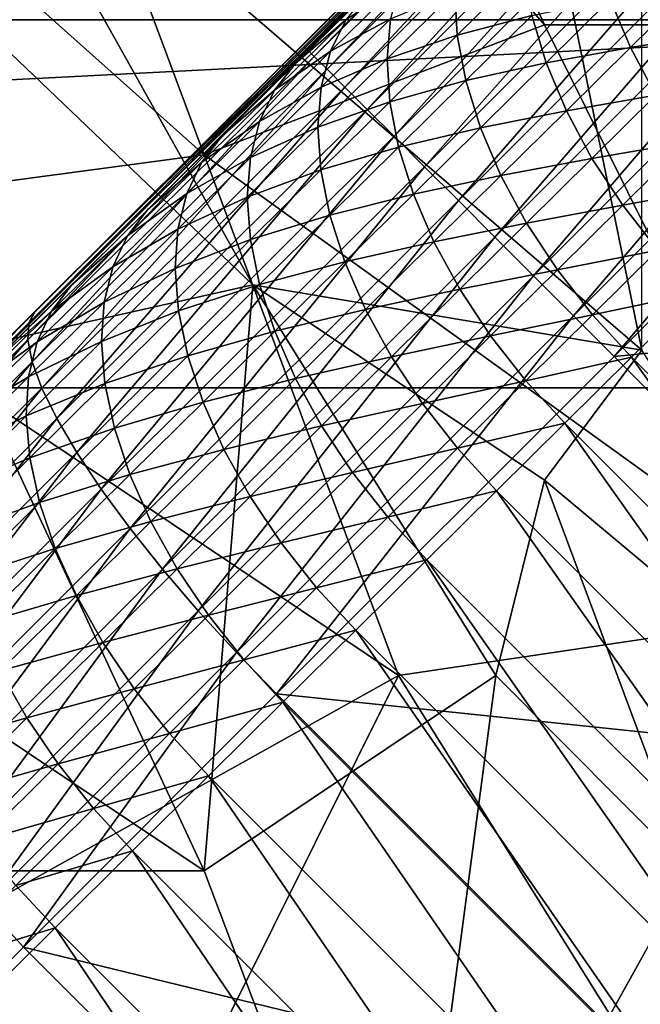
# Model space of a CAD drawing. Extents: x -160 to 10, y -10 to 160.
# Tile 316 of 450: x 0.0677 to 0.0846, y 0.0453 to 0.0721. Entities that reach past the tile are written whole.
import ezdxf

# ---------------------------------------------------------------- set-up
doc = ezdxf.new("R2010")
doc.units = 0

msp = doc.modelspace()

# ---------------------------------------------------------------- linework, layer by layer
for points in [[(0.062422, 0.058292, 0.651207), (0.098325, 0.094278, 0.707415), (0.153116, 0.149106, 0.661847)], [(0.071184, 0.066945, 0.641935), (0.062422, 0.058292, 0.651207), (0.153116, 0.149106, 0.661847)], [(0.073212, 0.068952, 0.639939), (0.071184, 0.066945, 0.641935), (0.153116, 0.149106, 0.661847)], [(0.0752, 0.070919, 0.637953), (0.073212, 0.068952, 0.639939), (0.153116, 0.149106, 0.661847)], [(0.077147, 0.072845, 0.635977), (0.0752, 0.070919, 0.637953), (0.153116, 0.149106, 0.661847)], [(0.081971, 0.071978, 0.70921), (0.063471, 0.093207, 0.709253), (0.0714, 0.094976, 0.70927)], [(0.097828, 0.071978, 0.709221), (0.0714, 0.094976, 0.70927), (0.088578, 0.091438, 0.709277)], [(0.081971, 0.071978, 0.70921), (0.0714, 0.094976, 0.70927), (0.097828, 0.071978, 0.709221)], [(0.062422, 0.058292, 0.651207), (0.062621, 0.058686, 0.700992), (0.098325, 0.094278, 0.707415)], [(0.062621, 0.058686, 0.700992), (0.068134, 0.064199, 0.708), (0.098325, 0.094278, 0.707415)], [(0.068134, 0.064199, 0.708), (0.089149, 0.085101, 0.708), (0.098325, 0.094278, 0.707415)], [(0.072721, 0.06844, 0.709188), (0.060829, 0.079054, 0.709209), (0.063471, 0.093207, 0.709253)], [(0.072721, 0.06844, 0.709188), (0.063471, 0.093207, 0.709253), (0.081971, 0.071978, 0.70921)], [(0.084614, 0.063133, 0.764154), (0.084614, 0.086131, 0.764053), (0.08065, 0.082592, 0.763671)], [(0.068134, 0.064199, 0.708), (0.075436, 0.071388, 0.708), (0.089149, 0.085101, 0.708)], [(0.089149, 0.085101, 0.708), (0.075436, 0.071388, 0.708), (0.075501, 0.071323, 0.709567)], [(0.089149, 0.085101, 0.708), (0.075501, 0.071323, 0.709567), (0.089221, 0.085042, 0.709566)], [(0.089221, 0.085042, 0.709566), (0.075501, 0.071323, 0.709567), (0.075711, 0.071114, 0.711106)], [(0.089221, 0.085042, 0.709566), (0.075711, 0.071114, 0.711106), (0.089436, 0.084839, 0.711106)], [(0.089436, 0.084839, 0.711106), (0.075711, 0.071114, 0.711106), (0.07606, 0.070764, 0.712592)], [(0.089436, 0.084839, 0.711106), (0.07606, 0.070764, 0.712592), (0.089793, 0.084496, 0.712592)], [(0.089793, 0.084496, 0.712592), (0.07606, 0.070764, 0.712592), (0.076545, 0.07028, 0.714)], [(0.089793, 0.084496, 0.712592), (0.076545, 0.07028, 0.714), (0.090283, 0.084018, 0.714)], [(0.090283, 0.084018, 0.714), (0.076545, 0.07028, 0.714), (0.077155, 0.069669, 0.715305)], [(0.090283, 0.084018, 0.714), (0.077155, 0.069669, 0.715305), (0.090899, 0.083412, 0.715305)], [(0.090899, 0.083412, 0.715305), (0.077155, 0.069669, 0.715305), (0.077881, 0.068943, 0.716485)], [(0.090899, 0.083412, 0.715305), (0.077881, 0.068943, 0.716485), (0.09163, 0.082691, 0.716485)], [(0.084614, 0.063133, 0.764154), (0.08065, 0.082592, 0.763671), (0.066114, 0.079054, 0.762432)], [(0.09163, 0.082691, 0.716485), (0.077881, 0.068943, 0.716485), (0.078711, 0.068113, 0.71752)], [(0.09163, 0.082691, 0.716485), (0.078711, 0.068113, 0.71752), (0.092464, 0.081866, 0.71752)], [(0.092464, 0.081866, 0.71752), (0.078711, 0.068113, 0.71752), (0.07963, 0.067195, 0.718392)], [(0.092464, 0.081866, 0.71752), (0.07963, 0.067195, 0.718392), (0.093386, 0.080951, 0.718392)], [(0.093386, 0.080951, 0.718392), (0.07963, 0.067195, 0.718392), (0.080622, 0.066202, 0.719087)], [(0.093386, 0.080951, 0.718392), (0.080622, 0.066202, 0.719087), (0.094381, 0.079961, 0.719087)], [(0.094381, 0.079961, 0.719087), (0.080622, 0.066202, 0.719087), (0.08167, 0.065154, 0.719591)], [(0.094381, 0.079961, 0.719087), (0.08167, 0.065154, 0.719591), (0.095432, 0.078915, 0.719591)], [(0.072721, 0.06844, 0.709188), (0.059507, 0.066671, 0.709158), (0.060829, 0.079054, 0.709209)], [(0.074043, 0.064902, 0.763315), (0.066114, 0.079054, 0.762432), (0.064793, 0.073747, 0.762442)], [(0.084614, 0.063133, 0.764154), (0.066114, 0.079054, 0.762432), (0.074043, 0.064902, 0.763315)], [(0.095432, 0.078915, 0.719591), (0.08167, 0.065154, 0.719591), (0.082757, 0.064067, 0.719897)], [(0.095432, 0.078915, 0.719591), (0.082757, 0.064067, 0.719897), (0.096521, 0.077829, 0.719897)], [(0.096521, 0.077829, 0.719897), (0.082757, 0.064067, 0.719897), (0.083864, 0.06296, 0.72)], [(0.096521, 0.077829, 0.719897), (0.083864, 0.06296, 0.72), (0.097628, 0.076722, 0.72)], [(0.083864, 0.06296, 0.72), (0.10894, 0.06541, 0.72), (0.097628, 0.076722, 0.72)], [(0.066114, 0.063133, 0.762782), (0.074043, 0.064902, 0.763315), (0.064793, 0.073747, 0.762442)], [(0.081394, 0.073469, 0.624311), (0.0796, 0.071695, 0.62622), (0.079533, 0.072871, 0.627262)], [(0.081623, 0.072226, 0.623375), (0.0796, 0.071695, 0.62622), (0.081394, 0.073469, 0.624311)], [(0.077789, 0.07214, 0.630319), (0.076159, 0.071256, 0.633465), (0.078051, 0.073127, 0.631514)], [(0.078051, 0.073127, 0.631514), (0.076159, 0.071256, 0.633465), (0.076576, 0.072117, 0.63471)], [(0.076576, 0.072117, 0.63471), (0.0752, 0.070919, 0.637953), (0.077147, 0.072845, 0.635977)], [(0.0796, 0.071695, 0.62622), (0.077694, 0.071053, 0.629188), (0.079533, 0.072871, 0.627262)], [(0.079533, 0.072871, 0.627262), (0.077694, 0.071053, 0.629188), (0.077789, 0.07214, 0.630319)], [(0.086022, 0.073056, 0.618097), (0.084307, 0.071361, 0.619982), (0.083761, 0.072667, 0.620668)], [(0.086707, 0.071745, 0.617563), (0.084307, 0.071361, 0.619982), (0.086022, 0.073056, 0.618097)], [(0.083761, 0.072667, 0.620668), (0.082016, 0.070942, 0.622555), (0.081623, 0.072226, 0.623375)], [(0.084307, 0.071361, 0.619982), (0.082016, 0.070942, 0.622555), (0.083761, 0.072667, 0.620668)], [(0.099232, 0.07211, 0.712849), (-0.100768, 0.07211, 0.712849), (-0.095768, 0.06211, 0.712849)], [(0.099232, 0.07211, 0.652849), (-0.095768, 0.06211, 0.652849), (-0.100768, 0.07211, 0.652849)], [(0.099232, 0.07211, 0.712849), (0.099232, 0.07211, 0.652849), (-0.100768, 0.07211, 0.652849)], [(0.099232, 0.07211, 0.712849), (-0.100768, 0.07211, 0.652849), (-0.100768, 0.07211, 0.712849)], [(0.099232, 0.07211, 0.712849), (-0.095768, 0.06211, 0.712849), (0.094232, 0.06211, 0.712849)], [(0.099232, 0.07211, 0.652849), (0.094232, 0.06211, 0.652849), (-0.095768, 0.06211, 0.652849)], [(0.076159, 0.071256, 0.633465), (0.074635, 0.070197, 0.636679), (0.076576, 0.072117, 0.63471)], [(0.076576, 0.072117, 0.63471), (0.074635, 0.070197, 0.636679), (0.0752, 0.070919, 0.637953)], [(0.077694, 0.071053, 0.629188), (0.075904, 0.070276, 0.632263), (0.077789, 0.07214, 0.630319)], [(0.077789, 0.07214, 0.630319), (0.075904, 0.070276, 0.632263), (0.076159, 0.071256, 0.633465)], [(0.081623, 0.072226, 0.623375), (0.079834, 0.070457, 0.625278), (0.0796, 0.071695, 0.62622)], [(0.082016, 0.070942, 0.622555), (0.079834, 0.070457, 0.625278), (0.081623, 0.072226, 0.623375)], [(0.072721, 0.06844, 0.709188), (0.081971, 0.071978, 0.70921), (0.0899, 0.056057, 0.709149)], [(0.0899, 0.056057, 0.709149), (0.081971, 0.071978, 0.70921), (0.097828, 0.071978, 0.709221)], [(0.086707, 0.071745, 0.617563), (0.085001, 0.07006, 0.619437), (0.084307, 0.071361, 0.619982)], [(0.0796, 0.071695, 0.62622), (0.077766, 0.069882, 0.62814), (0.077694, 0.071053, 0.629188)], [(0.079834, 0.070457, 0.625278), (0.077766, 0.069882, 0.62814), (0.0796, 0.071695, 0.62622)], [(0.067924, 0.06341, 0.711106), (0.075711, 0.071114, 0.711106), (0.075501, 0.071323, 0.709567)], [(0.067924, 0.06341, 0.711106), (0.075501, 0.071323, 0.709567), (0.067955, 0.063875, 0.709566)], [(0.067955, 0.063875, 0.709566), (0.075501, 0.071323, 0.709567), (0.075436, 0.071388, 0.708)], [(0.067955, 0.063875, 0.709566), (0.075436, 0.071388, 0.708), (0.068134, 0.064199, 0.708)], [(0.075904, 0.070276, 0.632263), (0.074225, 0.069343, 0.635427), (0.076159, 0.071256, 0.633465)], [(0.076159, 0.071256, 0.633465), (0.074225, 0.069343, 0.635427), (0.074635, 0.070197, 0.636679)], [(0.084307, 0.071361, 0.619982), (0.082566, 0.06964, 0.621865), (0.082016, 0.070942, 0.622555)], [(0.085001, 0.07006, 0.619437), (0.082566, 0.06964, 0.621865), (0.084307, 0.071361, 0.619982)], [(0.068042, 0.062815, 0.712592), (0.075711, 0.071114, 0.711106), (0.067924, 0.06341, 0.711106)], [(0.068042, 0.062815, 0.712592), (0.07606, 0.070764, 0.712592), (0.075711, 0.071114, 0.711106)], [(0.077766, 0.069882, 0.62814), (0.075814, 0.069194, 0.631126), (0.077694, 0.071053, 0.629188)], [(0.077694, 0.071053, 0.629188), (0.075814, 0.069194, 0.631126), (0.075904, 0.070276, 0.632263)], [(0.082016, 0.070942, 0.622555), (0.080231, 0.069178, 0.624453), (0.079834, 0.070457, 0.625278)], [(0.082566, 0.06964, 0.621865), (0.080231, 0.069178, 0.624453), (0.082016, 0.070942, 0.622555)], [(0.068306, 0.062097, 0.714), (0.07606, 0.070764, 0.712592), (0.068042, 0.062815, 0.712592)], [(0.068306, 0.062097, 0.714), (0.076545, 0.07028, 0.714), (0.07606, 0.070764, 0.712592)], [(0.074635, 0.070197, 0.636679), (0.073212, 0.068952, 0.639939), (0.0752, 0.070919, 0.637953)], [(0.079834, 0.070457, 0.625278), (0.078005, 0.068649, 0.627193), (0.077766, 0.069882, 0.62814)], [(0.080231, 0.069178, 0.624453), (0.078005, 0.068649, 0.627193), (0.079834, 0.070457, 0.625278)], [(0.068713, 0.061271, 0.715305), (0.076545, 0.07028, 0.714), (0.068306, 0.062097, 0.714)], [(0.068713, 0.061271, 0.715305), (0.077155, 0.069669, 0.715305), (0.076545, 0.07028, 0.714)], [(0.074225, 0.069343, 0.635427), (0.072654, 0.068237, 0.638659), (0.074635, 0.070197, 0.636679)], [(0.074635, 0.070197, 0.636679), (0.072654, 0.068237, 0.638659), (0.073212, 0.068952, 0.639939)], [(0.075814, 0.069194, 0.631126), (0.073976, 0.068369, 0.634219), (0.075904, 0.070276, 0.632263)], [(0.075904, 0.070276, 0.632263), (0.073976, 0.068369, 0.634219), (0.074225, 0.069343, 0.635427)], [(0.077766, 0.069882, 0.62814), (0.075893, 0.068029, 0.630072), (0.075814, 0.069194, 0.631126)], [(0.078005, 0.068649, 0.627193), (0.075893, 0.068029, 0.630072), (0.077766, 0.069882, 0.62814)], [(0.085001, 0.07006, 0.619437), (0.083263, 0.068342, 0.621316), (0.082566, 0.06964, 0.621865)], [(0.085832, 0.068785, 0.619043), (0.083263, 0.068342, 0.621316), (0.085001, 0.07006, 0.619437)], [(0.069255, 0.060349, 0.716485), (0.077155, 0.069669, 0.715305), (0.068713, 0.061271, 0.715305)], [(0.069255, 0.060349, 0.716485), (0.077881, 0.068943, 0.716485), (0.077155, 0.069669, 0.715305)], [(0.082566, 0.06964, 0.621865), (0.080785, 0.067879, 0.623759), (0.080231, 0.069178, 0.624453)], [(0.083263, 0.068342, 0.621316), (0.080785, 0.067879, 0.623759), (0.082566, 0.06964, 0.621865)], [(0.073976, 0.068369, 0.634219), (0.072251, 0.067389, 0.6374), (0.074225, 0.069343, 0.635427)], [(0.074225, 0.069343, 0.635427), (0.072251, 0.067389, 0.6374), (0.072654, 0.068237, 0.638659)], [(0.075893, 0.068029, 0.630072), (0.073893, 0.067293, 0.633076), (0.075814, 0.069194, 0.631126)], [(0.075814, 0.069194, 0.631126), (0.073893, 0.067293, 0.633076), (0.073976, 0.068369, 0.634219)], [(0.080231, 0.069178, 0.624453), (0.078407, 0.067374, 0.626363), (0.078005, 0.068649, 0.627193)], [(0.080785, 0.067879, 0.623759), (0.078407, 0.067374, 0.626363), (0.080231, 0.069178, 0.624453)], [(0.069923, 0.059348, 0.71752), (0.077881, 0.068943, 0.716485), (0.069255, 0.060349, 0.716485)], [(0.069923, 0.059348, 0.71752), (0.078711, 0.068113, 0.71752), (0.077881, 0.068943, 0.716485)], [(0.072654, 0.068237, 0.638659), (0.071184, 0.066945, 0.641935), (0.073212, 0.068952, 0.639939)], [(0.078005, 0.068649, 0.627193), (0.076137, 0.066801, 0.62912), (0.075893, 0.068029, 0.630072)], [(0.078407, 0.067374, 0.626363), (0.076137, 0.066801, 0.62912), (0.078005, 0.068649, 0.627193)], [(0.085832, 0.068785, 0.619043), (0.084097, 0.067069, 0.620919), (0.083263, 0.068342, 0.621316)], [(0.086786, 0.067559, 0.618805), (0.084097, 0.067069, 0.620919), (0.085832, 0.068785, 0.619043)], [(0.059507, 0.066671, 0.709158), (0.072721, 0.06844, 0.709188), (0.078007, 0.054288, 0.709127)], [(0.073893, 0.067293, 0.633076), (0.072008, 0.066421, 0.636186), (0.073976, 0.068369, 0.634219)], [(0.073976, 0.068369, 0.634219), (0.072008, 0.066421, 0.636186), (0.072251, 0.067389, 0.6374)], [(0.078007, 0.054288, 0.709127), (0.072721, 0.06844, 0.709188), (0.0899, 0.056057, 0.709149)], [(0.083263, 0.068342, 0.621316), (0.081486, 0.066584, 0.623207), (0.080785, 0.067879, 0.623759)], [(0.084097, 0.067069, 0.620919), (0.081486, 0.066584, 0.623207), (0.083263, 0.068342, 0.621316)], [(0.070705, 0.058285, 0.718392), (0.078711, 0.068113, 0.71752), (0.069923, 0.059348, 0.71752)], [(0.072251, 0.067389, 0.6374), (0.070633, 0.066237, 0.640648), (0.072654, 0.068237, 0.638659)], [(0.072654, 0.068237, 0.638659), (0.070633, 0.066237, 0.640648), (0.071184, 0.066945, 0.641935)], [(0.070705, 0.058285, 0.718392), (0.07963, 0.067195, 0.718392), (0.078711, 0.068113, 0.71752)], [(0.075893, 0.068029, 0.630072), (0.073977, 0.066134, 0.632016), (0.073893, 0.067293, 0.633076)], [(0.076137, 0.066801, 0.62912), (0.073977, 0.066134, 0.632016), (0.075893, 0.068029, 0.630072)], [(0.080785, 0.067879, 0.623759), (0.078965, 0.066079, 0.625665), (0.078407, 0.067374, 0.626363)], [(0.081486, 0.066584, 0.623207), (0.078965, 0.066079, 0.625665), (0.080785, 0.067879, 0.623759)], [(0.086786, 0.067559, 0.618805), (0.085052, 0.065845, 0.620679), (0.084097, 0.067069, 0.620919)], [(0.072008, 0.066421, 0.636186), (0.070235, 0.065394, 0.639384), (0.072251, 0.067389, 0.6374)], [(0.072251, 0.067389, 0.6374), (0.070235, 0.065394, 0.639384), (0.070633, 0.066237, 0.640648)], [(0.071589, 0.057178, 0.719087), (0.07963, 0.067195, 0.718392), (0.070705, 0.058285, 0.718392)], [(0.071589, 0.057178, 0.719087), (0.080622, 0.066202, 0.719087), (0.07963, 0.067195, 0.718392)], [(0.073977, 0.066134, 0.632016), (0.071931, 0.065352, 0.635036), (0.073893, 0.067293, 0.633076)], [(0.073893, 0.067293, 0.633076), (0.071931, 0.065352, 0.635036), (0.072008, 0.066421, 0.636186)], [(0.078407, 0.067374, 0.626363), (0.076543, 0.06553, 0.628285), (0.076137, 0.066801, 0.62912)], [(0.078965, 0.066079, 0.625665), (0.076543, 0.06553, 0.628285), (0.078407, 0.067374, 0.626363)], [(0.071184, 0.066945, 0.641935), (0.069114, 0.064896, 0.643943), (0.062422, 0.058292, 0.651207)], [(0.070633, 0.066237, 0.640648), (0.069114, 0.064896, 0.643943), (0.071184, 0.066945, 0.641935)], [(0.084097, 0.067069, 0.620919), (0.082321, 0.065314, 0.622807), (0.081486, 0.066584, 0.623207)], [(0.085052, 0.065845, 0.620679), (0.082321, 0.065314, 0.622807), (0.084097, 0.067069, 0.620919)], [(0.06215, 0.045443, 0.709025), (0.059507, 0.066671, 0.709158), (0.078007, 0.054288, 0.709127)], [(0.076137, 0.066801, 0.62912), (0.074227, 0.064911, 0.631058), (0.073977, 0.066134, 0.632016)], [(0.076543, 0.06553, 0.628285), (0.074227, 0.064911, 0.631058), (0.076137, 0.066801, 0.62912)], [(0.071931, 0.065352, 0.635036), (0.069999, 0.064433, 0.638163), (0.072008, 0.066421, 0.636186)], [(0.072008, 0.066421, 0.636186), (0.069999, 0.064433, 0.638163), (0.070235, 0.065394, 0.639384)], [(0.081486, 0.066584, 0.623207), (0.079668, 0.064787, 0.62511), (0.078965, 0.066079, 0.625665)], [(0.082321, 0.065314, 0.622807), (0.079668, 0.064787, 0.62511), (0.081486, 0.066584, 0.623207)], [(0.070235, 0.065394, 0.639384), (0.068569, 0.064194, 0.64265), (0.070633, 0.066237, 0.640648)], [(0.070633, 0.066237, 0.640648), (0.068569, 0.064194, 0.64265), (0.069114, 0.064896, 0.643943)], [(0.072559, 0.056046, 0.719591), (0.080622, 0.066202, 0.719087), (0.071589, 0.057178, 0.719087)], [(0.073977, 0.066134, 0.632016), (0.07202, 0.064198, 0.633971), (0.071931, 0.065352, 0.635036)], [(0.074227, 0.064911, 0.631058), (0.07202, 0.064198, 0.633971), (0.073977, 0.066134, 0.632016)], [(0.072559, 0.056046, 0.719591), (0.08167, 0.065154, 0.719591), (0.080622, 0.066202, 0.719087)], [(0.078965, 0.066079, 0.625665), (0.077105, 0.064239, 0.627583), (0.076543, 0.06553, 0.628285)], [(0.079668, 0.064787, 0.62511), (0.077105, 0.064239, 0.627583), (0.078965, 0.066079, 0.625665)], [(0.085052, 0.065845, 0.620679), (0.083278, 0.064091, 0.622566), (0.082321, 0.065314, 0.622807)], [(0.086112, 0.064689, 0.620602), (0.083278, 0.064091, 0.622566), (0.085052, 0.065845, 0.620679)], [(0.069999, 0.064433, 0.638163), (0.068178, 0.063358, 0.641379), (0.070235, 0.065394, 0.639384)], [(0.070235, 0.065394, 0.639384), (0.068178, 0.063358, 0.641379), (0.068569, 0.064194, 0.64265)], [(0.07202, 0.064198, 0.633971), (0.069928, 0.063369, 0.637008), (0.071931, 0.065352, 0.635036)], [(0.071931, 0.065352, 0.635036), (0.069928, 0.063369, 0.637008), (0.069999, 0.064433, 0.638163)], [(0.076543, 0.06553, 0.628285), (0.074637, 0.063645, 0.630219), (0.074227, 0.064911, 0.631058)], [(0.077105, 0.064239, 0.627583), (0.074637, 0.063645, 0.630219), (0.076543, 0.06553, 0.628285)], [(0.082321, 0.065314, 0.622807), (0.080506, 0.063519, 0.624708), (0.079668, 0.064787, 0.62511)], [(0.083278, 0.064091, 0.622566), (0.080506, 0.063519, 0.624708), (0.082321, 0.065314, 0.622807)], [(0.083864, 0.06296, 0.72), (0.095177, 0.051647, 0.72), (0.10894, 0.06541, 0.72)], [(0.073598, 0.054908, 0.719897), (0.08167, 0.065154, 0.719591), (0.072559, 0.056046, 0.719591)], [(0.073598, 0.054908, 0.719897), (0.082757, 0.064067, 0.719897), (0.08167, 0.065154, 0.719591)], [(0.069114, 0.064896, 0.643943), (0.066999, 0.062803, 0.645962), (0.062422, 0.058292, 0.651207)], [(0.072721, 0.048981, 0.76348), (0.074043, 0.064902, 0.763315), (0.066114, 0.063133, 0.762782)], [(0.068569, 0.064194, 0.64265), (0.066999, 0.062803, 0.645962), (0.069114, 0.064896, 0.643943)], [(0.074227, 0.064911, 0.631058), (0.072275, 0.06298, 0.633008), (0.07202, 0.064198, 0.633971)], [(0.074637, 0.063645, 0.630219), (0.072275, 0.06298, 0.633008), (0.074227, 0.064911, 0.631058)], [(0.08065, 0.054288, 0.76394), (0.074043, 0.064902, 0.763315), (0.072721, 0.048981, 0.76348)], [(0.081971, 0.059595, 0.763973), (0.084614, 0.063133, 0.764154), (0.074043, 0.064902, 0.763315)], [(0.074043, 0.064902, 0.763315), (0.08065, 0.054288, 0.76394), (0.081971, 0.059595, 0.763973)], [(0.079668, 0.064787, 0.62511), (0.077811, 0.06295, 0.627025), (0.077105, 0.064239, 0.627583)], [(0.080506, 0.063519, 0.624708), (0.077811, 0.06295, 0.627025), (0.079668, 0.064787, 0.62511)], [(0.086112, 0.064689, 0.620602), (0.084338, 0.062936, 0.622488), (0.083278, 0.064091, 0.622566)], [(0.086112, 0.064689, 0.620602), (0.095153, 0.05212, 0.622488), (0.084338, 0.062936, 0.622488)], [(0.069928, 0.063369, 0.637008), (0.067948, 0.062403, 0.640153), (0.069999, 0.064433, 0.638163)], [(0.069999, 0.064433, 0.638163), (0.067948, 0.062403, 0.640153), (0.068178, 0.063358, 0.641379)], [(0.077105, 0.064239, 0.627583), (0.075202, 0.062358, 0.629513), (0.074637, 0.063645, 0.630219)], [(0.077811, 0.06295, 0.627025), (0.075202, 0.062358, 0.629513), (0.077105, 0.064239, 0.627583)], [(0.062621, 0.058686, 0.700992), (0.065008, 0.061073, 0.705871), (0.068134, 0.064199, 0.708)], [(0.064339, 0.060258, 0.707103), (0.067955, 0.063875, 0.709566), (0.068134, 0.064199, 0.708)], [(0.064339, 0.060258, 0.707103), (0.068134, 0.064199, 0.708), (0.065008, 0.061073, 0.705871)], [(0.068178, 0.063358, 0.641379), (0.066461, 0.062107, 0.644663), (0.068569, 0.064194, 0.64265)], [(0.068569, 0.064194, 0.64265), (0.066461, 0.062107, 0.644663), (0.066999, 0.062803, 0.645962)], [(0.07202, 0.064198, 0.633971), (0.070022, 0.06222, 0.635938), (0.069928, 0.063369, 0.637008)], [(0.072275, 0.06298, 0.633008), (0.070022, 0.06222, 0.635938), (0.07202, 0.064198, 0.633971)], [(0.074689, 0.053784, 0.72), (0.082757, 0.064067, 0.719897), (0.073598, 0.054908, 0.719897)], [(0.074689, 0.053784, 0.72), (0.083864, 0.06296, 0.72), (0.082757, 0.064067, 0.719897)], [(0.083278, 0.064091, 0.622566), (0.081464, 0.062297, 0.624465), (0.080506, 0.063519, 0.624708)], [(0.084338, 0.062936, 0.622488), (0.081464, 0.062297, 0.624465), (0.083278, 0.064091, 0.622566)], [(0.063826, 0.059312, 0.708314), (0.067924, 0.06341, 0.711106), (0.067955, 0.063875, 0.709566)], [(0.063826, 0.059312, 0.708314), (0.067955, 0.063875, 0.709566), (0.064339, 0.060258, 0.707103)], [(0.074637, 0.063645, 0.630219), (0.07269, 0.061718, 0.632165), (0.072275, 0.06298, 0.633008)], [(0.075202, 0.062358, 0.629513), (0.07269, 0.061718, 0.632165), (0.074637, 0.063645, 0.630219)], [(0.080506, 0.063519, 0.624708), (0.078651, 0.061684, 0.62662), (0.077811, 0.06295, 0.627025)], [(0.081464, 0.062297, 0.624465), (0.078651, 0.061684, 0.62662), (0.080506, 0.063519, 0.624708)], [(0.063478, 0.058251, 0.709484), (0.068042, 0.062815, 0.712592), (0.067924, 0.06341, 0.711106)], [(0.063478, 0.058251, 0.709484), (0.067924, 0.06341, 0.711106), (0.063826, 0.059312, 0.708314)], [(0.067948, 0.062403, 0.640153), (0.066077, 0.061278, 0.643386), (0.068178, 0.063358, 0.641379)], [(0.068178, 0.063358, 0.641379), (0.066077, 0.061278, 0.643386), (0.066461, 0.062107, 0.644663)], [(0.070022, 0.06222, 0.635938), (0.067882, 0.061344, 0.638992), (0.069928, 0.063369, 0.637008)], [(0.069928, 0.063369, 0.637008), (0.067882, 0.061344, 0.638992), (0.067948, 0.062403, 0.640153)], [(0.06215, 0.056057, 0.762707), (0.072721, 0.048981, 0.76348), (0.066114, 0.063133, 0.762782)], [(0.072275, 0.06298, 0.633008), (0.070282, 0.061007, 0.63497), (0.070022, 0.06222, 0.635938)], [(0.07269, 0.061718, 0.632165), (0.070282, 0.061007, 0.63497), (0.072275, 0.06298, 0.633008)], [(0.074689, 0.053784, 0.72), (0.095177, 0.051647, 0.72), (0.083864, 0.06296, 0.72)], [(0.077811, 0.06295, 0.627025), (0.075912, 0.061071, 0.628952), (0.075202, 0.062358, 0.629513)], [(0.078651, 0.061684, 0.62662), (0.075912, 0.061071, 0.628952), (0.077811, 0.06295, 0.627025)], [(0.084338, 0.062936, 0.622488), (0.082525, 0.061142, 0.624387), (0.081464, 0.062297, 0.624465)], [(0.081971, 0.059595, 0.763973), (0.092542, 0.05075, 0.764914), (0.084614, 0.063133, 0.764154)], [(0.084338, 0.062936, 0.622488), (0.09336, 0.050307, 0.624386), (0.082525, 0.061142, 0.624387)], [(0.084338, 0.062936, 0.622488), (0.095153, 0.05212, 0.622488), (0.09336, 0.050307, 0.624386)], [(0.063302, 0.057093, 0.710592), (0.068306, 0.062097, 0.714), (0.068042, 0.062815, 0.712592)], [(0.063302, 0.057093, 0.710592), (0.068042, 0.062815, 0.712592), (0.063478, 0.058251, 0.709484)], [(0.067882, 0.061344, 0.638992), (0.065852, 0.060329, 0.642154), (0.067948, 0.062403, 0.640153)], [(0.067948, 0.062403, 0.640153), (0.065852, 0.060329, 0.642154), (0.066077, 0.061278, 0.643386)], [(0.094232, 0.06211, 0.712849), (-0.095768, 0.06211, 0.712849), (-0.095768, 0.06211, 0.652849)], [(0.094232, 0.06211, 0.712849), (-0.095768, 0.06211, 0.652849), (0.094232, 0.06211, 0.652849)], [(0.0633, 0.055858, 0.711619), (0.068713, 0.061271, 0.715305), (0.068306, 0.062097, 0.714)], [(0.0633, 0.055858, 0.711619), (0.068306, 0.062097, 0.714), (0.063302, 0.057093, 0.710592)], [(0.070022, 0.06222, 0.635938), (0.067982, 0.060201, 0.637916), (0.067882, 0.061344, 0.638992)], [(0.070282, 0.061007, 0.63497), (0.067982, 0.060201, 0.637916), (0.070022, 0.06222, 0.635938)], [(0.075202, 0.062358, 0.629513), (0.073259, 0.060434, 0.631455), (0.07269, 0.061718, 0.632165)], [(0.075912, 0.061071, 0.628952), (0.073259, 0.060434, 0.631455), (0.075202, 0.062358, 0.629513)], [(0.081464, 0.062297, 0.624465), (0.07961, 0.060463, 0.626376), (0.078651, 0.061684, 0.62662)], [(0.082525, 0.061142, 0.624387), (0.07961, 0.060463, 0.626376), (0.081464, 0.062297, 0.624465)], [(0.07269, 0.061718, 0.632165), (0.070701, 0.05975, 0.634122), (0.070282, 0.061007, 0.63497)], [(0.073259, 0.060434, 0.631455), (0.070701, 0.05975, 0.634122), (0.07269, 0.061718, 0.632165)], [(0.078651, 0.061684, 0.62662), (0.076754, 0.059807, 0.628545), (0.075912, 0.061071, 0.628952)], [(0.07961, 0.060463, 0.626376), (0.076754, 0.059807, 0.628545), (0.078651, 0.061684, 0.62662)], [(0.067982, 0.060201, 0.637916), (0.065793, 0.059276, 0.640987), (0.067882, 0.061344, 0.638992)], [(0.067882, 0.061344, 0.638992), (0.065793, 0.059276, 0.640987), (0.065852, 0.060329, 0.642154)], [(0.063473, 0.054568, 0.712547), (0.068713, 0.061271, 0.715305), (0.0633, 0.055858, 0.711619)], [(0.063473, 0.054568, 0.712547), (0.069255, 0.060349, 0.716485), (0.068713, 0.061271, 0.715305)], [(0.075912, 0.061071, 0.628952), (0.073971, 0.059151, 0.630891), (0.073259, 0.060434, 0.631455)], [(0.076754, 0.059807, 0.628545), (0.073971, 0.059151, 0.630891), (0.075912, 0.061071, 0.628952)], [(0.082525, 0.061142, 0.624387), (0.080671, 0.059309, 0.626297), (0.07961, 0.060463, 0.626376)], [(0.082525, 0.061142, 0.624387), (0.091527, 0.048454, 0.626297), (0.080671, 0.059309, 0.626297)], [(0.082525, 0.061142, 0.624387), (0.09336, 0.050307, 0.624386), (0.091527, 0.048454, 0.626297)], [(0.070282, 0.061007, 0.63497), (0.068246, 0.058993, 0.636944), (0.067982, 0.060201, 0.637916)], [(0.070701, 0.05975, 0.634122), (0.068246, 0.058993, 0.636944), (0.070282, 0.061007, 0.63497)], [(0.063817, 0.053243, 0.713361), (0.069255, 0.060349, 0.716485), (0.063473, 0.054568, 0.712547)], [(0.063817, 0.053243, 0.713361), (0.069923, 0.059348, 0.71752), (0.069255, 0.060349, 0.716485)], [(0.073259, 0.060434, 0.631455), (0.071273, 0.05847, 0.633409), (0.070701, 0.05975, 0.634122)], [(0.073971, 0.059151, 0.630891), (0.071273, 0.05847, 0.633409), (0.073259, 0.060434, 0.631455)], [(0.07961, 0.060463, 0.626376), (0.077714, 0.058588, 0.6283), (0.076754, 0.059807, 0.628545)], [(0.080671, 0.059309, 0.626297), (0.077714, 0.058588, 0.6283), (0.07961, 0.060463, 0.626376)], [(0.067982, 0.060201, 0.637916), (0.065898, 0.058138, 0.639906), (0.065793, 0.059276, 0.640987)], [(0.068246, 0.058993, 0.636944), (0.065898, 0.058138, 0.639906), (0.067982, 0.060201, 0.637916)], [(0.070701, 0.05975, 0.634122), (0.06867, 0.05774, 0.636092), (0.068246, 0.058993, 0.636944)], [(0.071273, 0.05847, 0.633409), (0.06867, 0.05774, 0.636092), (0.070701, 0.05975, 0.634122)], [(0.076754, 0.059807, 0.628545), (0.074816, 0.057889, 0.630482), (0.073971, 0.059151, 0.630891)], [(0.077714, 0.058588, 0.6283), (0.074816, 0.057889, 0.630482), (0.076754, 0.059807, 0.628545)], [(0.085935, 0.048981, 0.764405), (0.081971, 0.059595, 0.763973), (0.08065, 0.054288, 0.76394)], [(0.085935, 0.048981, 0.764405), (0.092542, 0.05075, 0.764914), (0.081971, 0.059595, 0.763973)], [(0.064327, 0.051907, 0.714048), (0.069923, 0.059348, 0.71752), (0.063817, 0.053243, 0.713361)], [(0.064327, 0.051907, 0.714048), (0.070705, 0.058285, 0.718392), (0.069923, 0.059348, 0.71752)], [(0.073971, 0.059151, 0.630891), (0.071989, 0.057189, 0.632842), (0.071273, 0.05847, 0.633409)], [(0.074816, 0.057889, 0.630482), (0.071989, 0.057189, 0.632842), (0.073971, 0.059151, 0.630891)], [(0.080671, 0.059309, 0.626297), (0.078776, 0.057434, 0.62822), (0.077714, 0.058588, 0.6283)], [(0.080671, 0.059309, 0.626297), (0.089652, 0.046558, 0.62822), (0.078776, 0.057434, 0.62822)], [(0.080671, 0.059309, 0.626297), (0.091527, 0.048454, 0.626297), (0.089652, 0.046558, 0.62822)], [(0.068246, 0.058993, 0.636944), (0.066167, 0.056935, 0.638929), (0.065898, 0.058138, 0.639906)], [(0.06867, 0.05774, 0.636092), (0.066167, 0.056935, 0.638929), (0.068246, 0.058993, 0.636944)], [(0.071273, 0.05847, 0.633409), (0.069246, 0.056463, 0.635375), (0.06867, 0.05774, 0.636092)], [(0.071989, 0.057189, 0.632842), (0.069246, 0.056463, 0.635375), (0.071273, 0.05847, 0.633409)], [(0.077714, 0.058588, 0.6283), (0.075777, 0.056671, 0.630235), (0.074816, 0.057889, 0.630482)], [(0.078776, 0.057434, 0.62822), (0.075777, 0.056671, 0.630235), (0.077714, 0.058588, 0.6283)], [(0.064993, 0.050582, 0.714594), (0.070705, 0.058285, 0.718392), (0.064327, 0.051907, 0.714048)], [(0.064993, 0.050582, 0.714594), (0.071589, 0.057178, 0.719087), (0.070705, 0.058285, 0.718392)], [(0.074816, 0.057889, 0.630482), (0.072835, 0.055929, 0.632431), (0.071989, 0.057189, 0.632842)], [(0.075777, 0.056671, 0.630235), (0.072835, 0.055929, 0.632431), (0.074816, 0.057889, 0.630482)], [(0.06867, 0.05774, 0.636092), (0.066595, 0.055686, 0.638073), (0.066167, 0.056935, 0.638929)], [(0.069246, 0.056463, 0.635375), (0.066595, 0.055686, 0.638073), (0.06867, 0.05774, 0.636092)], [(0.078776, 0.057434, 0.62822), (0.076839, 0.055518, 0.630155), (0.075777, 0.056671, 0.630235)], [(0.078776, 0.057434, 0.62822), (0.087736, 0.044622, 0.630155), (0.076839, 0.055518, 0.630155)], [(0.078776, 0.057434, 0.62822), (0.089652, 0.046558, 0.62822), (0.087736, 0.044622, 0.630155)], [(0.065805, 0.049292, 0.714991), (0.071589, 0.057178, 0.719087), (0.064993, 0.050582, 0.714594)], [(0.065805, 0.049292, 0.714991), (0.072559, 0.056046, 0.719591), (0.071589, 0.057178, 0.719087)], [(0.071989, 0.057189, 0.632842), (0.069964, 0.055185, 0.634805), (0.069246, 0.056463, 0.635375)], [(0.072835, 0.055929, 0.632431), (0.069964, 0.055185, 0.634805), (0.071989, 0.057189, 0.632842)], [(0.075777, 0.056671, 0.630235), (0.073798, 0.054713, 0.632183), (0.072835, 0.055929, 0.632431)], [(0.076839, 0.055518, 0.630155), (0.073798, 0.054713, 0.632183), (0.075777, 0.056671, 0.630235)], [(0.069246, 0.056463, 0.635375), (0.067175, 0.054413, 0.637352), (0.066595, 0.055686, 0.638073)], [(0.069964, 0.055185, 0.634805), (0.067175, 0.054413, 0.637352), (0.069246, 0.056463, 0.635375)], [(0.063471, 0.048981, 0.762938), (0.072721, 0.048981, 0.76348), (0.06215, 0.056057, 0.762707)], [(0.066748, 0.048059, 0.715232), (0.072559, 0.056046, 0.719591), (0.065805, 0.049292, 0.714991)], [(0.066748, 0.048059, 0.715232), (0.073598, 0.054908, 0.719897), (0.072559, 0.056046, 0.719591)], [(0.084614, 0.043674, 0.709074), (0.078007, 0.054288, 0.709127), (0.0899, 0.056057, 0.709149)], [(0.072835, 0.055929, 0.632431), (0.070813, 0.053928, 0.634391), (0.069964, 0.055185, 0.634805)], [(0.073798, 0.054713, 0.632183), (0.070813, 0.053928, 0.634391), (0.072835, 0.055929, 0.632431)], [(0.076839, 0.055518, 0.630155), (0.074861, 0.05356, 0.632102), (0.073798, 0.054713, 0.632183)], [(0.076839, 0.055518, 0.630155), (0.085777, 0.042643, 0.632102), (0.074861, 0.05356, 0.632102)], [(0.076839, 0.055518, 0.630155), (0.087736, 0.044622, 0.630155), (0.085777, 0.042643, 0.632102)], [(0.069964, 0.055185, 0.634805), (0.067896, 0.053138, 0.636779), (0.067175, 0.054413, 0.637352)], [(0.070813, 0.053928, 0.634391), (0.067896, 0.053138, 0.636779), (0.069964, 0.055185, 0.634805)], [(0.067807, 0.046903, 0.715313), (0.073598, 0.054908, 0.719897), (0.066748, 0.048059, 0.715232)], [(0.067807, 0.046903, 0.715313), (0.074689, 0.053784, 0.72), (0.073598, 0.054908, 0.719897)], [(0.073798, 0.054713, 0.632183), (0.071777, 0.052713, 0.634142), (0.070813, 0.053928, 0.634391)], [(0.074861, 0.05356, 0.632102), (0.071777, 0.052713, 0.634142), (0.073798, 0.054713, 0.632183)], [(0.067896, 0.053138, 0.636779), (0.06506, 0.052319, 0.639341), (0.067175, 0.054413, 0.637352)], [(0.070078, 0.038367, 0.709024), (0.06215, 0.045443, 0.709025), (0.078007, 0.054288, 0.709127)], [(0.070078, 0.038367, 0.709024), (0.078007, 0.054288, 0.709127), (0.084614, 0.043674, 0.709074)], [(0.078066, 0.034829, 0.764015), (0.08065, 0.054288, 0.76394), (0.072721, 0.048981, 0.76348)], [(0.085935, 0.048981, 0.764405), (0.08065, 0.054288, 0.76394), (0.078066, 0.034829, 0.764015)], [(0.070813, 0.053928, 0.634391), (0.068747, 0.051883, 0.636364), (0.067896, 0.053138, 0.636779)], [(0.071777, 0.052713, 0.634142), (0.068747, 0.051883, 0.636364), (0.070813, 0.053928, 0.634391)], [(0.067807, 0.046903, 0.715313), (0.086002, 0.042471, 0.72), (0.074689, 0.053784, 0.72)], [(0.074861, 0.05356, 0.632102), (0.07284, 0.05156, 0.634061), (0.071777, 0.052713, 0.634142)], [(0.074861, 0.05356, 0.632102), (0.083778, 0.040622, 0.634061), (0.07284, 0.05156, 0.634061)], [(0.074689, 0.053784, 0.72), (0.086002, 0.042471, 0.72), (0.095177, 0.051647, 0.72)], [(0.074861, 0.05356, 0.632102), (0.085777, 0.042643, 0.632102), (0.083778, 0.040622, 0.634061)], [(0.067896, 0.053138, 0.636779), (0.065785, 0.051047, 0.638766), (0.06506, 0.052319, 0.639341)], [(0.068747, 0.051883, 0.636364), (0.065785, 0.051047, 0.638766), (0.067896, 0.053138, 0.636779)], [(0.071777, 0.052713, 0.634142), (0.069712, 0.050669, 0.636114), (0.068747, 0.051883, 0.636364)], [(0.07284, 0.05156, 0.634061), (0.069712, 0.050669, 0.636114), (0.071777, 0.052713, 0.634142)], [(0.068747, 0.051883, 0.636364), (0.066637, 0.049794, 0.638349), (0.065785, 0.051047, 0.638766)], [(0.069712, 0.050669, 0.636114), (0.066637, 0.049794, 0.638349), (0.068747, 0.051883, 0.636364)], [(0.07284, 0.05156, 0.634061), (0.070776, 0.049517, 0.636032), (0.069712, 0.050669, 0.636114)], [(0.07284, 0.05156, 0.634061), (0.081734, 0.038558, 0.636032), (0.070776, 0.049517, 0.636032)], [(0.07284, 0.05156, 0.634061), (0.083778, 0.040622, 0.634061), (0.081734, 0.038558, 0.636032)], [(0.069712, 0.050669, 0.636114), (0.067604, 0.048581, 0.638097), (0.066637, 0.049794, 0.638349)], [(0.070776, 0.049517, 0.636032), (0.067604, 0.048581, 0.638097), (0.069712, 0.050669, 0.636114)], [(0.070776, 0.049517, 0.636032), (0.068668, 0.047429, 0.638015), (0.067604, 0.048581, 0.638097)], [(0.070776, 0.049517, 0.636032), (0.079647, 0.03645, 0.638014), (0.068668, 0.047429, 0.638015)], [(0.070776, 0.049517, 0.636032), (0.081734, 0.038558, 0.636032), (0.079647, 0.03645, 0.638014)], [(0.058186, 0.029522, 0.763075), (0.068757, 0.03306, 0.763507), (0.063471, 0.048981, 0.762938)], [(0.063471, 0.048981, 0.762938), (0.078066, 0.034829, 0.764015), (0.072721, 0.048981, 0.76348)], [(0.068757, 0.03306, 0.763507), (0.078066, 0.034829, 0.764015), (0.063471, 0.048981, 0.762938)], [(0.078066, 0.034829, 0.764015), (0.088578, 0.029522, 0.764806), (0.085935, 0.048981, 0.764405)], [(0.068668, 0.047429, 0.638015), (0.065452, 0.04645, 0.640092), (0.067604, 0.048581, 0.638097)], [(0.06322, 0.042315, 0.705938), (0.067807, 0.046903, 0.715313), (0.066748, 0.048059, 0.715232)], [(0.068668, 0.047429, 0.638015), (0.066516, 0.045299, 0.640009), (0.065452, 0.04645, 0.640092)], [(0.068668, 0.047429, 0.638015), (0.077516, 0.034298, 0.640009), (0.066516, 0.045299, 0.640009)], [(0.068668, 0.047429, 0.638015), (0.079647, 0.03645, 0.638014), (0.077516, 0.034298, 0.640009)], [(0.06322, 0.042315, 0.705938), (0.07912, 0.03559, 0.715313), (0.067807, 0.046903, 0.715313)], [(0.067807, 0.046903, 0.715313), (0.07912, 0.03559, 0.715313), (0.086002, 0.042471, 0.72)], [(0.056864, 0.041905, 0.708994), (0.06215, 0.045443, 0.709025), (0.070078, 0.038367, 0.709024)]]:
    msp.add_3dface(points)

doc.saveas('drawing.dxf')
